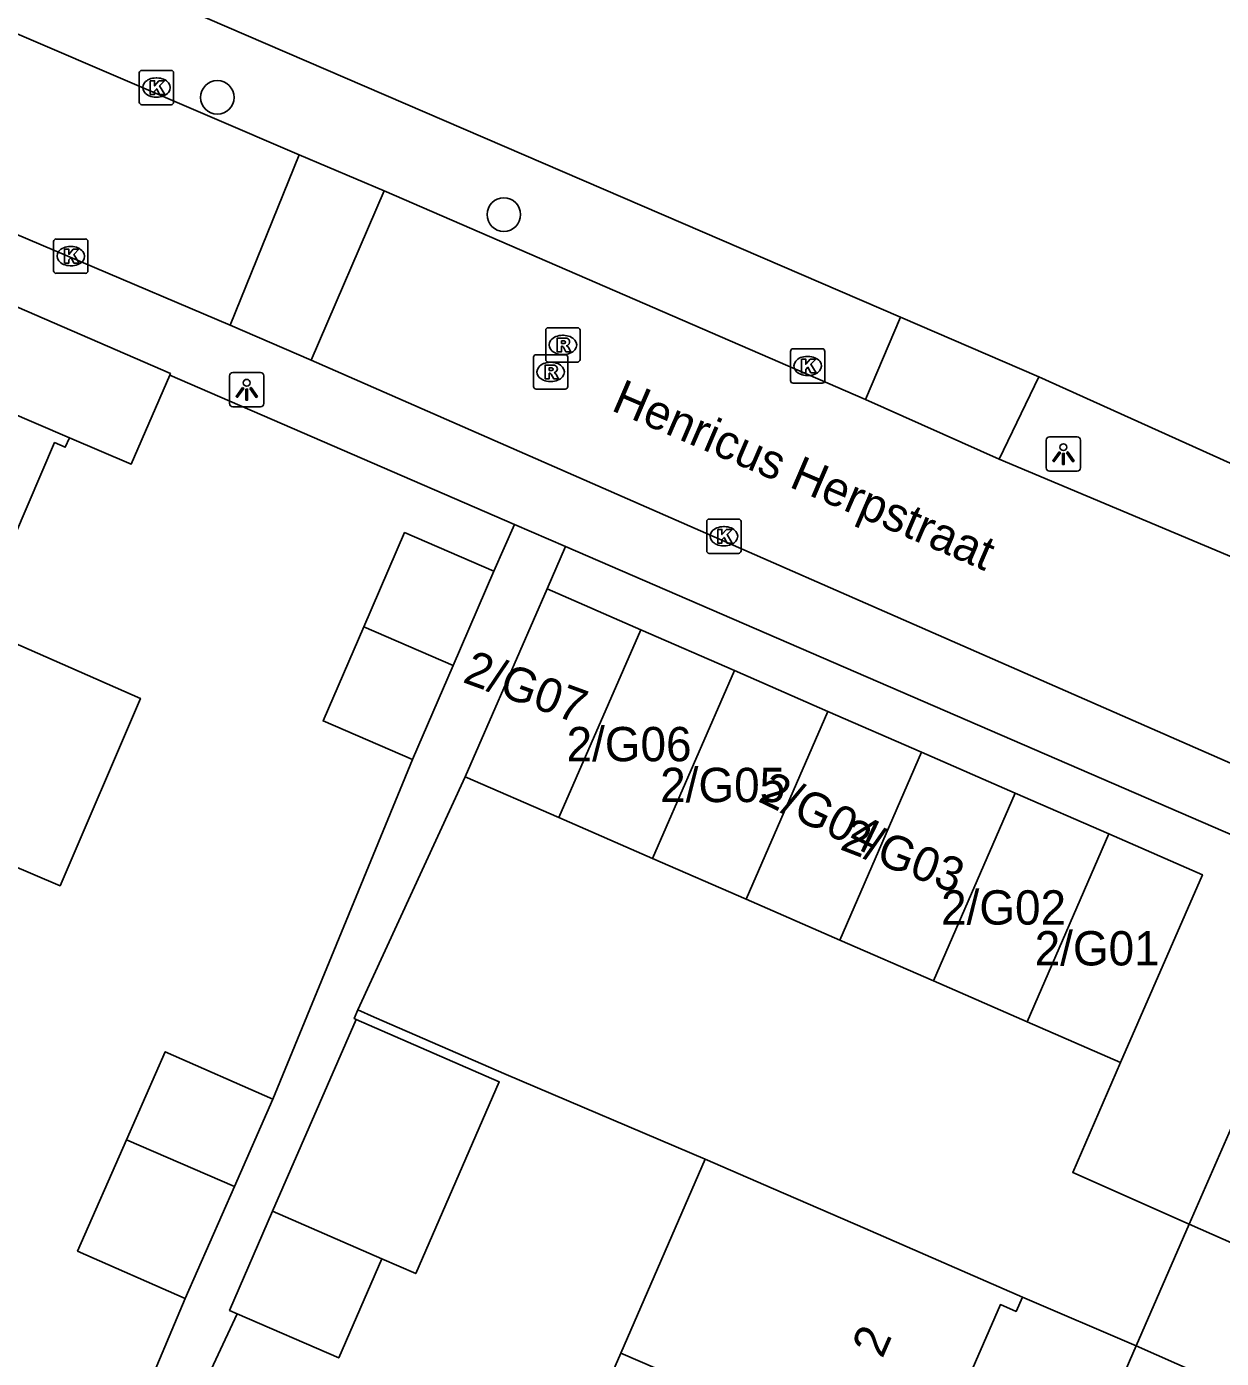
# Model space of a CAD drawing. Extents: x 162812 to 163818, y 381639 to 382470.
# Drawn here: x 163537.83 to 163572.65, y 381921.54 to 381960.34 of the extents above; entities that cross this region are included whole.
import ezdxf

# ---------------------------------------------------------------- set-up
doc = ezdxf.new("R2010")
doc.units = 0
for name, color, linetype in [('IMGEO_Boom', 7, 'Continuous'), ('IMGEO_Kolk', 7, 'Continuous'), ('IMGEO_Lichtpunt', 7, 'Continuous'), ('IMGEO_Openbare_ruimte_label', 7, 'Continuous'), ('IMGEO_Pand', 7, 'Continuous'), ('IMGEO_Pand_nummerreeks', 7, 'Continuous'), ('IMGEO_Rijbaan_lokaal_open', 7, 'Continuous'), ('IMGEO_Rioolput', 7, 'Continuous'), ('IMGEO_Voetpad_open', 7, 'Continuous')]:
    doc.layers.add(name, color=color, linetype=linetype)

msp = doc.modelspace()

# ---------------------------------------------------------------- linework, layer by layer
at = {"layer": 'IMGEO_Boom'}
for centre in [(163543.387, 381958.278), (163551.736, 381954.864)]:
    msp.add_circle(centre, 0.489, dxfattribs=at)
at = {"layer": 'IMGEO_Kolk'}
for p, q in [((163541.187, 381959.065), (163542.039, 381959.065)), ((163541.112, 381958.139), (163541.112, 381958.991)), ((163541.6, 381958.845), (163541.625, 381958.845)), ((163542.113, 381958.991), (163542.113, 381958.139)), ((163541.623, 381958.285), (163541.598, 381958.285)), ((163542.039, 381958.065), (163541.187, 381958.065)), ((163538.615, 381953.226), (163538.615, 381954.078)), ((163538.69, 381954.152), (163539.542, 381954.152)), ((163539.616, 381954.078), (163539.616, 381953.226)), ((163539.103, 381953.932), (163539.128, 381953.932)), ((163539.126, 381953.372), (163539.101, 381953.372)), ((163539.542, 381953.152), (163538.69, 381953.152)), ((163560.165, 381950.953), (163561.017, 381950.953)), ((163560.09, 381950.027), (163560.09, 381950.879)), ((163560.578, 381950.733), (163560.603, 381950.733)), ((163561.091, 381950.879), (163561.091, 381950.027)), ((163560.601, 381950.173), (163560.576, 381950.173)), ((163561.017, 381949.953), (163560.165, 381949.953)), ((163557.649, 381945.066), (163557.649, 381945.918)), ((163557.724, 381945.992), (163558.576, 381945.992)), ((163558.65, 381945.918), (163558.65, 381945.066)), ((163558.137, 381945.772), (163558.162, 381945.772)), ((163558.16, 381945.212), (163558.135, 381945.212)), ((163558.576, 381944.992), (163557.724, 381944.992))]:
    msp.add_line(p, q, dxfattribs=at)
for points in [[(163541.187, 381959.065), (163542.039, 381959.065)], [(163541.112, 381958.139), (163541.112, 381958.991)], [(163541.433, 381958.765), (163541.556, 381958.765), (163541.556, 381958.614), (163541.686, 381958.765), (163541.85, 381958.765), (163541.704, 381958.614), (163541.857, 381958.365), (163541.705, 381958.365), (163541.62, 381958.529), (163541.556, 381958.462), (163541.556, 381958.365), (163541.433, 381958.365), (163541.433, 381958.765)], [(163542.113, 381958.991), (163542.113, 381958.139)], [(163542.039, 381958.065), (163541.187, 381958.065)], [(163538.615, 381953.226), (163538.615, 381954.078)], [(163538.69, 381954.152), (163539.542, 381954.152)], [(163539.616, 381954.078), (163539.616, 381953.226)], [(163538.936, 381953.852), (163539.059, 381953.852), (163539.059, 381953.701), (163539.189, 381953.852), (163539.353, 381953.852), (163539.207, 381953.701), (163539.36, 381953.452), (163539.208, 381953.452), (163539.123, 381953.616), (163539.059, 381953.549), (163539.059, 381953.452), (163538.936, 381953.452), (163538.936, 381953.852)], [(163539.542, 381953.152), (163538.69, 381953.152)], [(163560.165, 381950.953), (163561.017, 381950.953)], [(163560.09, 381950.027), (163560.09, 381950.879)], [(163560.411, 381950.653), (163560.534, 381950.653), (163560.534, 381950.502), (163560.664, 381950.653), (163560.828, 381950.653), (163560.682, 381950.502), (163560.835, 381950.253), (163560.683, 381950.253), (163560.598, 381950.417), (163560.534, 381950.35), (163560.534, 381950.253), (163560.411, 381950.253), (163560.411, 381950.653)], [(163561.091, 381950.879), (163561.091, 381950.027)], [(163561.017, 381949.953), (163560.165, 381949.953)], [(163557.649, 381945.066), (163557.649, 381945.918)], [(163557.724, 381945.992), (163558.576, 381945.992)], [(163558.65, 381945.918), (163558.65, 381945.066)], [(163557.97, 381945.692), (163558.093, 381945.692), (163558.093, 381945.541), (163558.223, 381945.692), (163558.387, 381945.692), (163558.241, 381945.541), (163558.394, 381945.292), (163558.242, 381945.292), (163558.157, 381945.456), (163558.093, 381945.389), (163558.093, 381945.292), (163557.97, 381945.292), (163557.97, 381945.692)], [(163558.576, 381944.992), (163557.724, 381944.992)]]:
    msp.add_lwpolyline(points, dxfattribs=at)
for centre, start, end in [((163541.189, 381958.989), 91.552, 178.448), ((163541.189, 381958.989), 91.552, 178.448), ((163542.037, 381958.989), 1.552, 88.448), ((163542.037, 381958.989), 1.552, 88.448), ((163541.189, 381958.141), 181.552, 268.448), ((163541.189, 381958.141), 181.552, 268.448), ((163542.037, 381958.141), 271.552, 358.448), ((163542.037, 381958.141), 271.552, 358.448), ((163538.692, 381954.076), 91.552, 178.448), ((163538.692, 381954.076), 91.552, 178.448), ((163539.54, 381954.076), 1.552, 88.448), ((163539.54, 381954.076), 1.552, 88.448), ((163538.692, 381953.228), 181.552, 268.448), ((163538.692, 381953.228), 181.552, 268.448), ((163539.54, 381953.228), 271.552, 358.448), ((163539.54, 381953.228), 271.552, 358.448), ((163560.167, 381950.877), 91.552, 178.448), ((163560.167, 381950.877), 91.552, 178.448), ((163561.015, 381950.877), 1.552, 88.448), ((163561.015, 381950.877), 1.552, 88.448), ((163560.167, 381950.029), 181.552, 268.448), ((163560.167, 381950.029), 181.552, 268.448), ((163561.015, 381950.029), 271.552, 358.448), ((163561.015, 381950.029), 271.552, 358.448), ((163557.726, 381945.916), 91.552, 178.448), ((163557.726, 381945.916), 91.552, 178.448), ((163558.574, 381945.916), 1.552, 88.448), ((163558.574, 381945.916), 1.552, 88.448), ((163557.726, 381945.068), 181.552, 268.448), ((163557.726, 381945.068), 181.552, 268.448), ((163558.574, 381945.068), 271.552, 358.448), ((163558.574, 381945.068), 271.552, 358.448)]:
    msp.add_arc(centre, 0.0765, start, end, dxfattribs=at)
for centre, major_axis, ratio, start_param, end_param in [((163541.599, 381958.565), (-0.387, 0.002), 0.722429, 4.712389, 7.853982), ((163541.624, 381958.565), (-0.39, 0.002), 0.717154, 1.570796, 4.712389), ((163539.102, 381953.652), (-0.387, 0.002), 0.722429, 4.712389, 7.853982), ((163539.127, 381953.652), (-0.39, 0.002), 0.717154, 1.570796, 4.712389), ((163560.577, 381950.453), (-0.387, 0.002), 0.722429, 4.712389, 7.853982), ((163560.602, 381950.453), (-0.39, 0.002), 0.717154, 1.570796, 4.712389), ((163558.136, 381945.492), (-0.387, 0.002), 0.722429, 4.712389, 7.853982), ((163558.161, 381945.492), (-0.39, 0.002), 0.717154, 1.570796, 4.712389)]:
    msp.add_ellipse(centre, major_axis=major_axis, ratio=ratio, start_param=start_param, end_param=end_param, dxfattribs=at)
at = {"layer": 'IMGEO_Lichtpunt'}
for p, q in [((163543.744, 381950.164), (163543.744, 381949.357)), ((163543.744, 381950.164), (163543.744, 381949.357)), ((163544.646, 381950.259), (163543.838, 381950.259)), ((163544.646, 381950.259), (163543.838, 381950.259)), ((163544.74, 381949.357), (163544.74, 381950.164)), ((163544.74, 381949.357), (163544.74, 381950.164)), ((163543.838, 381949.263), (163544.646, 381949.263)), ((163543.838, 381949.263), (163544.646, 381949.263)), ((163567.544, 381948.289), (163567.544, 381947.482)), ((163567.544, 381948.289), (163567.544, 381947.482)), ((163568.446, 381948.384), (163567.638, 381948.384)), ((163568.446, 381948.384), (163567.638, 381948.384)), ((163568.54, 381947.482), (163568.54, 381948.289)), ((163568.54, 381947.482), (163568.54, 381948.289)), ((163567.638, 381947.388), (163568.446, 381947.388)), ((163567.638, 381947.388), (163568.446, 381947.388))]:
    msp.add_line(p, q, dxfattribs=at)
for points in [[(163544.118, 381949.828), (163544.157, 381949.8), (163543.969, 381949.538), (163543.931, 381949.565), (163544.118, 381949.828)], [(163544.22, 381949.78), (163544.267, 381949.78), (163544.267, 381949.458), (163544.22, 381949.458), (163544.22, 381949.78)], [(163544.33, 381949.8), (163544.368, 381949.827), (163544.555, 381949.565), (163544.516, 381949.537), (163544.33, 381949.8)], [(163567.918, 381947.953), (163567.957, 381947.925), (163567.769, 381947.663), (163567.731, 381947.69), (163567.918, 381947.953)], [(163568.02, 381947.905), (163568.067, 381947.905), (163568.067, 381947.583), (163568.02, 381947.583), (163568.02, 381947.905)], [(163568.13, 381947.925), (163568.168, 381947.952), (163568.355, 381947.69), (163568.316, 381947.662), (163568.13, 381947.925)]]:
    msp.add_lwpolyline(points, dxfattribs=at)
for centre in [(163544.243, 381949.962), (163568.043, 381948.087)]:
    msp.add_circle(centre, 0.0994, dxfattribs=at)
for centre, start, end in [((163543.838, 381950.164), 90, 180), ((163543.838, 381950.164), 90, 180), ((163544.646, 381950.164), 0, 90), ((163544.646, 381950.164), 0, 90), ((163543.838, 381949.357), 180, 270), ((163543.838, 381949.357), 180, 270), ((163544.646, 381949.357), 270, 0), ((163544.646, 381949.357), 270, 360), ((163567.638, 381948.289), 90, 180), ((163567.638, 381948.289), 90, 180), ((163568.446, 381948.289), 0, 90), ((163568.446, 381948.289), 0, 90), ((163567.638, 381947.482), 180, 270), ((163567.638, 381947.482), 180, 270), ((163568.446, 381947.482), 270, 0), ((163568.446, 381947.482), 270, 360)]:
    msp.add_arc(centre, 0.0946, start, end, dxfattribs=at)
at = {"layer": 'IMGEO_Pand'}
for points in [[(163533.617, 381953.811), (163533.641, 381953.866), (163542.019, 381950.23), (163541.999, 381950.184)], [(163532.476, 381951.193), (163539.074, 381948.359)], [(163541.999, 381950.184), (163540.872, 381947.587), (163539.074, 381948.359)], [(163539.074, 381948.359), (163538.956, 381948.084), (163538.644, 381948.219), (163536.671, 381943.625), (163536.348, 381942.873)], [(163547.655, 381942.854), (163548.842, 381945.597), (163551.443, 381944.471)], [(163551.443, 381944.471), (163550.257, 381941.729)], [(163550.611, 381938.484), (163552.997, 381943.956)], [(163555.726, 381942.766), (163552.997, 381943.956)], [(163536.348, 381942.873), (163541.147, 381940.768), (163538.804, 381935.31), (163537.28, 381935.957)], [(163549.07, 381938.986), (163546.468, 381940.112), (163547.655, 381942.854)], [(163547.655, 381942.854), (163550.257, 381941.729)], [(163555.726, 381942.766), (163553.34, 381937.294)], [(163558.454, 381941.576), (163555.726, 381942.766)], [(163550.257, 381941.729), (163549.07, 381938.986)], [(163556.068, 381936.104), (163558.454, 381941.576)], [(163561.183, 381940.386), (163558.454, 381941.576)], [(163561.183, 381940.386), (163558.797, 381934.914)], [(163563.911, 381939.197), (163561.183, 381940.386)], [(163561.525, 381933.725), (163563.911, 381939.197)], [(163566.64, 381938.007), (163563.911, 381939.197)], [(163550.611, 381938.484), (163553.34, 381937.294)], [(163564.254, 381932.535), (163566.64, 381938.007)], [(163569.369, 381936.817), (163566.64, 381938.007)], [(163553.34, 381937.294), (163556.068, 381936.104)], [(163569.369, 381936.817), (163566.983, 381931.345)], [(163569.711, 381930.155), (163572.097, 381935.627), (163569.369, 381936.817)], [(163556.068, 381936.104), (163558.797, 381934.914)], [(163558.797, 381934.914), (163561.525, 381933.725)], [(163561.525, 381933.725), (163564.254, 381932.535)], [(163564.254, 381932.535), (163566.983, 381931.345)], [(163544.998, 381925.823), (163547.431, 381931.412)], [(163547.431, 381931.412), (163551.604, 381929.595), (163549.17, 381924.007), (163548.677, 381924.222), (163548.183, 381924.437)], [(163566.983, 381931.345), (163569.711, 381930.155)], [(163540.74, 381927.908), (163541.867, 381930.47), (163545.005, 381929.09)], [(163545.005, 381929.09), (163543.888, 381926.55)], [(163542.452, 381923.283), (163539.313, 381924.663), (163540.74, 381927.908)], [(163543.888, 381926.55), (163540.74, 381927.908)], [(163555.145, 381921.694), (163557.606, 381927.346)], [(163566.847, 381923.321), (163562.263, 381925.317), (163559.591, 381926.481), (163557.606, 381927.346)], [(163543.888, 381926.55), (163542.452, 381923.283)], [(163543.963, 381922.839), (163543.741, 381922.936), (163544.998, 381925.823)], [(163544.998, 381925.823), (163548.183, 381924.437)], [(163548.183, 381924.437), (163546.926, 381921.549), (163543.963, 381922.839)], [(163566.847, 381923.321), (163566.665, 381922.904), (163566.208, 381923.104), (163563.932, 381917.877)], [(163554.738, 381915.336), (163552.75, 381916.193), (163555.145, 381921.694)], [(163563.932, 381917.877), (163557.692, 381920.595), (163555.145, 381921.694)]]:
    msp.add_lwpolyline(points, dxfattribs=at)
at = {"layer": 'IMGEO_Rijbaan_lokaal_open'}
for points in [[(163545.774, 381956.604), (163522.258, 381966.695), (163521.066, 381967.074), (163511.591, 381969.13), (163499.913, 381974.227), (163462.837, 381990.346)], [(163530.725, 381957.179), (163543.757, 381951.645)], [(163543.757, 381951.645), (163545.774, 381956.604)], [(163548.246, 381955.556), (163545.774, 381956.604)], [(163548.246, 381955.556), (163546.117, 381950.626)], [(163562.272, 381949.48), (163548.246, 381955.556)], [(163543.757, 381951.645), (163546.117, 381950.626)], [(163546.117, 381950.626), (163574.888, 381938.016)], [(163566.176, 381947.734), (163562.272, 381949.48)], [(163566.176, 381947.734), (163573.012, 381944.864), (163600.502, 381932.987)], [(163547.482, 381931.689), (163550.611, 381938.484)], [(163557.606, 381927.346), (163551.805, 381929.805), (163547.955, 381931.483), (163547.482, 381931.689)], [(163569.711, 381930.155), (163568.317, 381926.957), (163571.713, 381925.452)], [(163571.713, 381925.452), (163570.162, 381921.903)], [(163574.771, 381924.097), (163571.713, 381925.452)], [(163570.162, 381921.903), (163566.847, 381923.321)], [(163570.162, 381921.903), (163573.219, 381920.549)]]:
    msp.add_lwpolyline(points, dxfattribs=at)
at = {"layer": 'IMGEO_Rioolput'}
for p, q in [((163552.957, 381950.64), (163552.957, 381951.492)), ((163553.032, 381951.566), (163553.884, 381951.566)), ((163553.445, 381951.346), (163553.47, 381951.346)), ((163553.958, 381951.492), (163553.958, 381950.64)), ((163552.599, 381949.854), (163552.599, 381950.706)), ((163552.674, 381950.78), (163553.526, 381950.78)), ((163553.884, 381950.566), (163553.032, 381950.566)), ((163553.087, 381950.56), (163553.112, 381950.56)), ((163553.468, 381950.786), (163553.443, 381950.786)), ((163553.6, 381950.706), (163553.6, 381949.854)), ((163553.526, 381949.78), (163552.674, 381949.78)), ((163553.11, 381950), (163553.085, 381950))]:
    msp.add_line(p, q, dxfattribs=at)
for points in [[(163552.957, 381950.64), (163552.957, 381951.492)], [(163553.032, 381951.566), (163553.884, 381951.566)], [(163553.958, 381951.492), (163553.958, 381950.64)], [(163553.546, 381951.264), (163553.294, 381951.266), (163553.294, 381950.866)], [(163553.294, 381950.866), (163553.418, 381950.866), (163553.418, 381951.028), (163553.429, 381951.028)], [(163553.472, 381951.185), (163553.418, 381951.185), (163553.418, 381951.104)], [(163553.418, 381951.104), (163553.47, 381951.104)], [(163553.476, 381950.999), (163553.547, 381950.866), (163553.687, 381950.866), (163553.622, 381950.992)], [(163552.599, 381949.854), (163552.599, 381950.706)], [(163552.674, 381950.78), (163553.526, 381950.78)], [(163553.884, 381950.566), (163553.032, 381950.566)], [(163553.6, 381950.706), (163553.6, 381949.854)], [(163553.188, 381950.478), (163552.936, 381950.48), (163552.936, 381950.08)], [(163552.936, 381950.08), (163553.06, 381950.08), (163553.06, 381950.242), (163553.071, 381950.242)], [(163553.114, 381950.399), (163553.06, 381950.399), (163553.06, 381950.318)], [(163553.06, 381950.318), (163553.112, 381950.318)], [(163553.118, 381950.213), (163553.189, 381950.08), (163553.329, 381950.08), (163553.264, 381950.206)], [(163553.526, 381949.78), (163552.674, 381949.78)]]:
    msp.add_lwpolyline(points, dxfattribs=at)
for centre, radius, start, end in [((163553.034, 381951.49), 0.0765, 91.552, 178.448), ((163553.034, 381951.49), 0.0765, 91.552, 178.448), ((163553.882, 381951.49), 0.0765, 1.552, 88.448), ((163553.882, 381951.49), 0.0765, 1.552, 88.448), ((163553.428, 381950.975), 0.0533, 26.0293, 88.6989), ((163553.454, 381951.293), 0.19, 274.7715, 282.9687), ((163553.478, 381951.089), 0.0964, 77.0061, 93.1865), ((163553.492, 381951.146), 0.0378, 276.6634, 79.6772), ((163553.545, 381951.154), 0.109, 350.3612, 89.416), ((163553.543, 381951.154), 0.112, 277.5842, 350.9817), ((163553.527, 381950.939), 0.108, 29.5134, 73.7905), ((163552.676, 381950.704), 0.0765, 91.552, 178.448), ((163552.676, 381950.704), 0.0765, 91.552, 178.448), ((163553.034, 381950.642), 0.0765, 181.552, 268.448), ((163553.034, 381950.642), 0.0765, 181.552, 268.448), ((163553.524, 381950.704), 0.0765, 1.552, 88.448), ((163553.524, 381950.704), 0.0765, 1.552, 88.448), ((163553.882, 381950.642), 0.0765, 271.552, 358.448), ((163553.882, 381950.642), 0.0765, 271.552, 358.448), ((163553.07, 381950.189), 0.0533, 26.0293, 88.6989), ((163553.096, 381950.507), 0.19, 274.7715, 282.9687), ((163553.12, 381950.303), 0.0964, 77.0061, 93.1865), ((163553.134, 381950.36), 0.0378, 276.6634, 79.6772), ((163553.187, 381950.368), 0.109, 350.3612, 89.416), ((163553.185, 381950.368), 0.112, 277.5842, 350.9817), ((163553.169, 381950.153), 0.108, 29.5134, 73.7905), ((163552.676, 381949.856), 0.0765, 181.552, 268.448), ((163552.676, 381949.856), 0.0765, 181.552, 268.448), ((163553.524, 381949.856), 0.0765, 271.552, 358.448), ((163553.524, 381949.856), 0.0765, 271.552, 358.448)]:
    msp.add_arc(centre, radius, start, end, dxfattribs=at)
for centre, major_axis, ratio, start_param, end_param in [((163553.444, 381951.066), (-0.387, 0.002), 0.722429, 4.712389, 7.853982), ((163553.469, 381951.066), (-0.39, 0.002), 0.717154, 1.570796, 4.712389), ((163553.086, 381950.28), (-0.387, 0.002), 0.722429, 4.712389, 7.853982), ((163553.111, 381950.28), (-0.39, 0.002), 0.717154, 1.570796, 4.712389)]:
    msp.add_ellipse(centre, major_axis=major_axis, ratio=ratio, start_param=start_param, end_param=end_param, dxfattribs=at)
at = {"layer": 'IMGEO_Voetpad_open'}
for points in [[(163563.294, 381951.874), (163525.143, 381968.318)], [(163563.294, 381951.874), (163562.272, 381949.48)], [(163567.332, 381950.133), (163563.294, 381951.874)], [(163552.042, 381945.837), (163541.999, 381950.184)], [(163567.332, 381950.133), (163566.176, 381947.734)], [(163579.386, 381944.696), (163567.332, 381950.133)], [(163551.443, 381944.471), (163552.042, 381945.837)], [(163553.533, 381945.192), (163552.042, 381945.837)], [(163552.997, 381943.956), (163553.533, 381945.192)], [(163553.533, 381945.192), (163573.712, 381936.459)], [(163545.005, 381929.09), (163549.07, 381938.986)], [(163575.039, 381933.062), (163571.713, 381925.452)], [(163547.482, 381931.689), (163547.375, 381931.437), (163547.431, 381931.412)], [(163540.255, 381918.071), (163542.452, 381923.283)], [(163543.963, 381922.839), (163541.615, 381917.806)], [(163570.162, 381921.903), (163540.391, 381853.351)]]:
    msp.add_lwpolyline(points, dxfattribs=at)

# ---------------------------------------------------------------- texts
at = {"layer": 'IMGEO_Openbare_ruimte_label'}
msp.add_text('Henricus Herpstraat', height=1, rotation=336.7412, dxfattribs=at).set_placement((163554.833, 381949.171))
at = {"layer": 'IMGEO_Pand_nummerreeks'}
for s, rotation, p in [('2/G07', 340.0169, (163550.503, 381941.251)), ('2/G04', 334.29, (163559.109, 381937.78)), ('2/G03', 338.9625, (163561.499, 381936.38)), ('2', 66.4676, (163562.765, 381921.51))]:
    msp.add_text(s, height=1, rotation=rotation, dxfattribs=at).set_placement(p)
for s, p in [('2/G06', (163553.564, 381938.935)), ('2/G05', (163556.292, 381937.745)), ('2/G02', (163564.478, 381934.176)), ('2/G01', (163567.206, 381932.986))]:
    msp.add_text(s, height=1, dxfattribs=at).set_placement(p)

doc.saveas('drawing.dxf')
